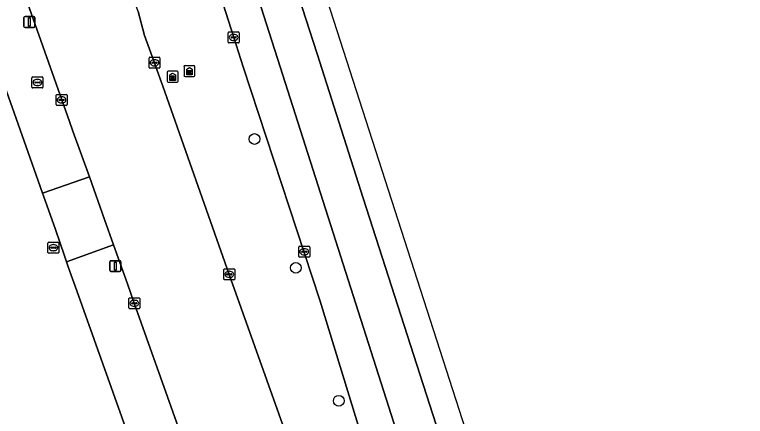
# Model space of a CAD drawing. Extents: x 157692 to 159674, y 381452 to 383291.
# Drawn here: x 159548.4 to 159615.1, y 382718.1 to 382754.8 of the extents above; entities that cross this region are included whole.
import ezdxf

# ---------------------------------------------------------------- set-up
doc = ezdxf.new("R2010")
doc.units = 0
for name, color, linetype in [('IMGEO_Berm_groen', 7, 'Continuous'), ('IMGEO_Boom', 7, 'Continuous'), ('IMGEO_Brandkraan', 7, 'Continuous'), ('IMGEO_Erf', 7, 'Continuous'), ('IMGEO_Kolk', 7, 'Continuous'), ('IMGEO_Lichtmast', 7, 'Continuous'), ('IMGEO_Reclamezuil', 7, 'Continuous'), ('IMGEO_Rijbaan_lokaal_open', 7, 'Continuous'), ('IMGEO_Rijbaan_regionaal_gesloten', 7, 'Continuous'), ('IMGEO_Rioolput', 7, 'Continuous'), ('IMGEO_Voetpad_open', 7, 'Continuous')]:
    doc.layers.add(name, color=color, linetype=linetype)

msp = doc.modelspace()

# ---------------------------------------------------------------- linework, layer by layer
at = {"layer": 'IMGEO_Berm_groen'}
for points in [[(159569.274, 382750), (159568.397, 382752.678), (159562.57, 382770.949), (159562.148, 382772.271), (159557.005, 382788.353), (159556.817, 382788.943)], [(159559.691, 382755.045), (159560.257, 382752.865), (159561.176, 382750.373), (159561.308, 382750), (159561.935, 382748.227), (159567.994, 382731.083), (159574.868, 382711.8), (159580.35, 382696.295), (159589.519, 382670.434)], [(159594.254, 382671.949), (159586.304, 382696.85), (159581.329, 382712.261), (159580.906, 382713.577), (159576.239, 382728.742), (159569.274, 382750)]]:
    msp.add_lwpolyline(points, dxfattribs=at)
at = {"layer": 'IMGEO_Boom'}
for centre in [(159570.294, 382743.421), (159574.06, 382731.679), (159577.979, 382719.557)]:
    msp.add_circle(centre, 0.489, dxfattribs=at)
at = {"layer": 'IMGEO_Brandkraan'}
for p, q in [((159550.004, 382748.148), (159550.004, 382749)), ((159550.079, 382749.074), (159550.931, 382749.074)), ((159550.263, 382748.568), (159550.263, 382748.58)), ((159550.306, 382748.617), (159550.704, 382748.617)), ((159550.492, 382748.854), (159550.517, 382748.854)), ((159550.747, 382748.58), (159550.747, 382748.568)), ((159551.005, 382749), (159551.005, 382748.148)), ((159550.931, 382748.074), (159550.079, 382748.074)), ((159550.701, 382748.531), (159550.303, 382748.531)), ((159550.515, 382748.294), (159550.49, 382748.294))]:
    msp.add_line(p, q, dxfattribs=at)
for points in [[(159550.004, 382748.148), (159550.004, 382749)], [(159550.079, 382749.074), (159550.931, 382749.074)], [(159551.005, 382749), (159551.005, 382748.148)], [(159550.931, 382748.074), (159550.079, 382748.074)]]:
    msp.add_lwpolyline(points, dxfattribs=at)
for centre, radius, start, end in [((159550.081, 382748.998), 0.0765, 91.55205, 178.44795), ((159550.081, 382748.998), 0.0765, 91.55205, 178.44795), ((159550.303, 382748.577), 0.0403, 85.87752, 175.75265), ((159550.708, 382748.579), 0.0386, 1.73085, 96.63898), ((159550.929, 382748.998), 0.0765, 1.55205, 88.44795), ((159550.929, 382748.998), 0.0765, 1.55205, 88.44795), ((159550.081, 382748.15), 0.0765, 181.55205, 268.44795), ((159550.081, 382748.15), 0.0765, 181.55205, 268.44795), ((159550.3, 382748.567), 0.0366, 178.93798, 274.71019), ((159550.704, 382748.574), 0.043, 264.86636, 352.45326), ((159550.929, 382748.15), 0.0765, 271.55205, 358.44795), ((159550.929, 382748.15), 0.0765, 271.55205, 358.44795)]:
    msp.add_arc(centre, radius, start, end, dxfattribs=at)
for centre, major_axis, ratio, start_param, end_param in [((159550.491, 382748.574), (-0.387, 0.002), 0.722429, 4.712389, 7.853982), ((159550.516, 382748.574), (-0.39, 0.002), 0.717154, 1.570796, 4.712389)]:
    msp.add_ellipse(centre, major_axis=major_axis, ratio=ratio, start_param=start_param, end_param=end_param, dxfattribs=at)
at = {"layer": 'IMGEO_Erf'}
msp.add_lwpolyline([(159574.293, 382672.823), (159571.128, 382681.721), (159569.517, 382686.25), (159564.18, 382701.254), (159553.939, 382730.002), (159553.579, 382731.005), (159553.278, 382731.843), (159553.145, 382732.234), (159552.959, 382732.774), (159552.142, 382735.161), (159551.052, 382738.244), (159550.976, 382738.485), (159550.578, 382739.611), (159541.114, 382766.329)], dxfattribs=at)
at = {"layer": 'IMGEO_Kolk'}
for p, q in [((159567.893, 382752.255), (159567.893, 382753.107)), ((159567.968, 382753.181), (159568.82, 382753.181)), ((159568.152, 382752.675), (159568.152, 382752.687)), ((159568.59, 382752.638), (159568.192, 382752.638)), ((159568.195, 382752.724), (159568.593, 382752.724)), ((159568.381, 382752.961), (159568.406, 382752.961)), ((159568.636, 382752.687), (159568.636, 382752.675)), ((159568.894, 382753.107), (159568.894, 382752.255)), ((159568.82, 382752.181), (159567.968, 382752.181)), ((159568.404, 382752.401), (159568.379, 382752.401)), ((159560.676, 382749.947), (159560.676, 382750.799)), ((159560.751, 382750.873), (159561.603, 382750.873)), ((159561.164, 382750.653), (159561.189, 382750.653)), ((159561.677, 382750.799), (159561.677, 382749.947)), ((159560.935, 382750.367), (159560.935, 382750.379)), ((159561.373, 382750.33), (159560.975, 382750.33)), ((159560.978, 382750.416), (159561.376, 382750.416)), ((159561.187, 382750.093), (159561.162, 382750.093)), ((159561.419, 382750.379), (159561.419, 382750.367)), ((159561.603, 382749.873), (159560.751, 382749.873)), ((159552.202, 382746.558), (159552.202, 382747.41)), ((159552.277, 382747.484), (159553.129, 382747.484)), ((159552.69, 382747.264), (159552.715, 382747.264)), ((159553.203, 382747.41), (159553.203, 382746.558)), ((159552.461, 382746.978), (159552.461, 382746.99)), ((159552.899, 382746.941), (159552.501, 382746.941)), ((159552.504, 382747.027), (159552.902, 382747.027)), ((159552.713, 382746.704), (159552.688, 382746.704)), ((159552.945, 382746.99), (159552.945, 382746.978)), ((159553.129, 382746.484), (159552.277, 382746.484)), ((159574.327, 382732.717), (159574.327, 382733.569)), ((159574.402, 382733.643), (159575.254, 382733.643)), ((159574.815, 382733.423), (159574.84, 382733.423)), ((159575.328, 382733.569), (159575.328, 382732.717)), ((159575.254, 382732.643), (159574.402, 382732.643)), ((159574.586, 382733.137), (159574.586, 382733.149)), ((159575.024, 382733.1), (159574.626, 382733.1)), ((159574.629, 382733.186), (159575.027, 382733.186)), ((159574.838, 382732.863), (159574.813, 382732.863)), ((159575.07, 382733.149), (159575.07, 382733.137)), ((159567.494, 382730.657), (159567.494, 382731.509)), ((159567.569, 382731.583), (159568.421, 382731.583)), ((159567.982, 382731.363), (159568.007, 382731.363)), ((159568.495, 382731.509), (159568.495, 382730.657)), ((159567.753, 382731.077), (159567.753, 382731.089)), ((159568.191, 382731.04), (159567.793, 382731.04)), ((159567.796, 382731.126), (159568.194, 382731.126)), ((159568.005, 382730.803), (159567.98, 382730.803)), ((159568.237, 382731.089), (159568.237, 382731.077)), ((159568.421, 382730.583), (159567.569, 382730.583)), ((159558.836, 382728.017), (159558.836, 382728.869)), ((159558.911, 382728.943), (159559.763, 382728.943)), ((159559.324, 382728.723), (159559.349, 382728.723)), ((159559.837, 382728.869), (159559.837, 382728.017)), ((159559.763, 382727.943), (159558.911, 382727.943)), ((159559.095, 382728.437), (159559.095, 382728.449)), ((159559.533, 382728.4), (159559.135, 382728.4)), ((159559.138, 382728.486), (159559.536, 382728.486)), ((159559.347, 382728.163), (159559.322, 382728.163)), ((159559.579, 382728.449), (159559.579, 382728.437))]:
    msp.add_line(p, q, dxfattribs=at)
for points in [[(159567.893, 382752.255), (159567.893, 382753.107)], [(159567.968, 382753.181), (159568.82, 382753.181)], [(159568.894, 382753.107), (159568.894, 382752.255)], [(159568.82, 382752.181), (159567.968, 382752.181)], [(159560.676, 382749.947), (159560.676, 382750.799)], [(159560.751, 382750.873), (159561.603, 382750.873)], [(159561.677, 382750.799), (159561.677, 382749.947)], [(159561.603, 382749.873), (159560.751, 382749.873)], [(159552.202, 382746.558), (159552.202, 382747.41)], [(159552.277, 382747.484), (159553.129, 382747.484)], [(159553.203, 382747.41), (159553.203, 382746.558)], [(159553.129, 382746.484), (159552.277, 382746.484)], [(159574.327, 382732.717), (159574.327, 382733.569)], [(159574.402, 382733.643), (159575.254, 382733.643)], [(159575.328, 382733.569), (159575.328, 382732.717)], [(159575.254, 382732.643), (159574.402, 382732.643)], [(159567.494, 382730.657), (159567.494, 382731.509)], [(159567.569, 382731.583), (159568.421, 382731.583)], [(159568.495, 382731.509), (159568.495, 382730.657)], [(159568.421, 382730.583), (159567.569, 382730.583)], [(159558.836, 382728.017), (159558.836, 382728.869)], [(159558.911, 382728.943), (159559.763, 382728.943)], [(159559.837, 382728.869), (159559.837, 382728.017)], [(159559.763, 382727.943), (159558.911, 382727.943)]]:
    msp.add_lwpolyline(points, dxfattribs=at)
for centre, radius, start, end in [((159567.97, 382753.105), 0.0765, 91.55205, 178.44795), ((159567.97, 382753.105), 0.0765, 91.55205, 178.44795), ((159568.192, 382752.684), 0.0403, 85.87752, 175.75265), ((159568.189, 382752.674), 0.0366, 178.93798, 274.71019), ((159568.593, 382752.681), 0.043, 264.86636, 352.45326), ((159568.597, 382752.686), 0.0386, 1.73085, 96.63898), ((159568.818, 382753.105), 0.0765, 1.55205, 88.44795), ((159568.818, 382753.105), 0.0765, 1.55205, 88.44795), ((159567.97, 382752.257), 0.0765, 181.55205, 268.44795), ((159567.97, 382752.257), 0.0765, 181.55205, 268.44795), ((159568.818, 382752.257), 0.0765, 271.55205, 358.44795), ((159568.818, 382752.257), 0.0765, 271.55205, 358.44795), ((159560.753, 382750.797), 0.0765, 91.55205, 178.44795), ((159560.753, 382750.797), 0.0765, 91.55205, 178.44795), ((159561.601, 382750.797), 0.0765, 1.55205, 88.44795), ((159561.601, 382750.797), 0.0765, 1.55205, 88.44795), ((159560.753, 382749.949), 0.0765, 181.55205, 268.44795), ((159560.753, 382749.949), 0.0765, 181.55205, 268.44795), ((159560.975, 382750.376), 0.0403, 85.87752, 175.75265), ((159560.972, 382750.366), 0.0366, 178.93798, 274.71019), ((159561.376, 382750.373), 0.043, 264.86636, 352.45326), ((159561.38, 382750.378), 0.0386, 1.73085, 96.63898), ((159561.601, 382749.949), 0.0765, 271.55205, 358.44795), ((159561.601, 382749.949), 0.0765, 271.55205, 358.44795), ((159552.279, 382747.408), 0.0765, 91.55205, 178.44795), ((159552.279, 382747.408), 0.0765, 91.55205, 178.44795), ((159553.127, 382747.408), 0.0765, 1.55205, 88.44795), ((159553.127, 382747.408), 0.0765, 1.55205, 88.44795), ((159552.501, 382746.987), 0.0403, 85.87752, 175.75265), ((159552.498, 382746.977), 0.0366, 178.93798, 274.71019), ((159552.902, 382746.984), 0.043, 264.86636, 352.45326), ((159552.906, 382746.989), 0.0386, 1.73085, 96.63898), ((159552.279, 382746.56), 0.0765, 181.55205, 268.44795), ((159552.279, 382746.56), 0.0765, 181.55205, 268.44795), ((159553.127, 382746.56), 0.0765, 271.55205, 358.44795), ((159553.127, 382746.56), 0.0765, 271.55205, 358.44795), ((159574.404, 382733.567), 0.0765, 91.55205, 178.44795), ((159574.404, 382733.567), 0.0765, 91.55205, 178.44795), ((159575.252, 382733.567), 0.0765, 1.55205, 88.44795), ((159575.252, 382733.567), 0.0765, 1.55205, 88.44795), ((159574.404, 382732.719), 0.0765, 181.55205, 268.44795), ((159574.404, 382732.719), 0.0765, 181.55205, 268.44795), ((159574.626, 382733.146), 0.0403, 85.87752, 175.75265), ((159574.623, 382733.136), 0.0366, 178.93798, 274.71019), ((159575.027, 382733.143), 0.043, 264.86636, 352.45326), ((159575.031, 382733.148), 0.0386, 1.73085, 96.63898), ((159575.252, 382732.719), 0.0765, 271.55205, 358.44795), ((159575.252, 382732.719), 0.0765, 271.55205, 358.44795), ((159567.571, 382731.507), 0.0765, 91.55205, 178.44795), ((159567.571, 382731.507), 0.0765, 91.55205, 178.44795), ((159568.419, 382731.507), 0.0765, 1.55205, 88.44795), ((159568.419, 382731.507), 0.0765, 1.55205, 88.44795), ((159567.571, 382730.659), 0.0765, 181.55205, 268.44795), ((159567.571, 382730.659), 0.0765, 181.55205, 268.44795), ((159567.793, 382731.086), 0.0403, 85.87752, 175.75265), ((159567.79, 382731.076), 0.0366, 178.93798, 274.71019), ((159568.194, 382731.083), 0.043, 264.86636, 352.45326), ((159568.198, 382731.088), 0.0386, 1.73085, 96.63898), ((159568.419, 382730.659), 0.0765, 271.55205, 358.44795), ((159568.419, 382730.659), 0.0765, 271.55205, 358.44795), ((159558.913, 382728.867), 0.0765, 91.55205, 178.44795), ((159558.913, 382728.867), 0.0765, 91.55205, 178.44795), ((159559.761, 382728.867), 0.0765, 1.55205, 88.44795), ((159559.761, 382728.867), 0.0765, 1.55205, 88.44795), ((159558.913, 382728.019), 0.0765, 181.55205, 268.44795), ((159558.913, 382728.019), 0.0765, 181.55205, 268.44795), ((159559.135, 382728.446), 0.0403, 85.87752, 175.75265), ((159559.132, 382728.436), 0.0366, 178.93798, 274.71019), ((159559.536, 382728.443), 0.043, 264.86636, 352.45326), ((159559.54, 382728.448), 0.0386, 1.73085, 96.63898), ((159559.761, 382728.019), 0.0765, 271.55205, 358.44795), ((159559.761, 382728.019), 0.0765, 271.55205, 358.44795)]:
    msp.add_arc(centre, radius, start, end, dxfattribs=at)
for centre, major_axis, ratio, start_param, end_param in [((159568.38, 382752.681), (-0.387, 0.002), 0.722429, 4.712389, 7.853982), ((159568.405, 382752.681), (-0.39, 0.002), 0.717154, 1.570796, 4.712389), ((159561.163, 382750.373), (-0.387, 0.002), 0.722429, 4.712389, 7.853982), ((159561.188, 382750.373), (-0.39, 0.002), 0.717154, 1.570796, 4.712389), ((159552.689, 382746.984), (-0.387, 0.002), 0.722429, 4.712389, 7.853982), ((159552.714, 382746.984), (-0.39, 0.002), 0.717154, 1.570796, 4.712389), ((159574.814, 382733.143), (-0.387, 0.002), 0.722429, 4.712389, 7.853982), ((159574.839, 382733.143), (-0.39, 0.002), 0.717154, 1.570796, 4.712389), ((159567.981, 382731.083), (-0.387, 0.002), 0.722429, 4.712389, 7.853982), ((159568.006, 382731.083), (-0.39, 0.002), 0.717154, 1.570796, 4.712389), ((159559.323, 382728.443), (-0.387, 0.002), 0.722429, 4.712389, 7.853982), ((159559.348, 382728.443), (-0.39, 0.002), 0.717154, 1.570796, 4.712389)]:
    msp.add_ellipse(centre, major_axis=major_axis, ratio=ratio, start_param=start_param, end_param=end_param, dxfattribs=at)
at = {"layer": 'IMGEO_Lichtmast'}
for p, q in [((159549.368, 382754.584), (159550.158, 382754.584)), ((159550.158, 382754.584), (159549.368, 382754.584)), ((159549.268, 382753.684), (159549.268, 382754.484)), ((159549.268, 382754.484), (159549.268, 382753.684)), ((159550.258, 382754.484), (159550.258, 382753.684)), ((159550.258, 382753.684), (159550.258, 382754.484)), ((159550.158, 382753.584), (159549.368, 382753.584)), ((159549.368, 382753.584), (159550.158, 382753.584)), ((159557.108, 382731.429), (159557.108, 382732.229)), ((159557.108, 382732.229), (159557.108, 382731.429)), ((159557.208, 382732.329), (159557.998, 382732.329)), ((159557.998, 382732.329), (159557.208, 382732.329)), ((159558.098, 382732.229), (159558.098, 382731.429)), ((159558.098, 382731.429), (159558.098, 382732.229)), ((159557.998, 382731.329), (159557.208, 382731.329)), ((159557.208, 382731.329), (159557.998, 382731.329))]:
    msp.add_line(p, q, dxfattribs=at)
for points in [[(159549.688, 382754.459), (159549.838, 382754.459), (159549.838, 382753.709), (159549.688, 382753.709), (159549.688, 382754.459)], [(159557.528, 382732.204), (159557.678, 382732.204), (159557.678, 382731.454), (159557.528, 382731.454), (159557.528, 382732.204)]]:
    msp.add_lwpolyline(points, dxfattribs=at)
for centre, start, end in [((159549.368, 382754.484), 90, 180), ((159549.368, 382754.484), 90, 180), ((159550.158, 382754.484), 0, 90), ((159550.158, 382754.484), 360, 90), ((159549.368, 382753.684), 180, 270), ((159549.368, 382753.684), 180, 270), ((159550.158, 382753.684), 270, 0), ((159550.158, 382753.684), 270, 0), ((159557.208, 382732.229), 90, 180), ((159557.208, 382732.229), 90, 180), ((159557.998, 382732.229), 0, 90), ((159557.998, 382732.229), 360, 90), ((159557.208, 382731.429), 180, 270), ((159557.208, 382731.429), 180, 270), ((159557.998, 382731.429), 270, 0), ((159557.998, 382731.429), 270, 0)]:
    msp.add_arc(centre, 0.1, start, end, dxfattribs=at)
at = {"layer": 'IMGEO_Reclamezuil'}
for p, q in [((159563.866, 382750.013), (159563.866, 382749.205)), ((159563.866, 382750.013), (159563.866, 382749.205)), ((159564.768, 382750.107), (159563.96, 382750.107)), ((159564.768, 382750.107), (159563.96, 382750.107)), ((159564.862, 382749.205), (159564.862, 382750.013)), ((159564.862, 382749.205), (159564.862, 382750.013)), ((159562.331, 382749.501), (159562.331, 382748.693)), ((159562.331, 382749.501), (159562.331, 382748.693)), ((159563.233, 382749.595), (159562.425, 382749.595)), ((159563.233, 382749.595), (159562.425, 382749.595)), ((159563.327, 382748.693), (159563.327, 382749.501)), ((159563.327, 382748.693), (159563.327, 382749.501)), ((159564.495, 382749.649), (159564.233, 382749.649)), ((159564.233, 382749.562), (159564.495, 382749.562)), ((159564.495, 382749.447), (159564.233, 382749.447)), ((159564.233, 382749.36), (159564.495, 382749.36)), ((159562.425, 382748.599), (159563.233, 382748.599)), ((159562.425, 382748.599), (159563.233, 382748.599)), ((159562.96, 382749.137), (159562.698, 382749.137)), ((159562.698, 382749.05), (159562.96, 382749.05)), ((159562.96, 382748.935), (159562.698, 382748.935)), ((159562.698, 382748.848), (159562.96, 382748.848)), ((159563.96, 382749.111), (159564.768, 382749.111)), ((159563.96, 382749.111), (159564.768, 382749.111))]:
    msp.add_line(p, q, dxfattribs=at)
for points in [[(159564.114, 382749.78), (159564.364, 382749.95), (159564.614, 382749.78), (159564.614, 382749.257), (159564.114, 382749.257), (159564.114, 382749.78)], [(159562.579, 382749.268), (159562.829, 382749.438), (159563.079, 382749.268), (159563.079, 382748.745), (159562.579, 382748.745), (159562.579, 382749.268)]]:
    msp.add_lwpolyline(points, dxfattribs=at)
for centre, radius, start, end in [((159563.96, 382750.013), 0.0946, 90, 180), ((159563.96, 382750.013), 0.0946, 90, 180), ((159564.768, 382750.013), 0.0946, 0, 90), ((159564.768, 382750.013), 0.0946, 0, 90), ((159562.425, 382749.501), 0.0946, 90, 180), ((159562.425, 382749.501), 0.0946, 90, 180), ((159563.233, 382749.501), 0.0946, 0, 90), ((159563.233, 382749.501), 0.0946, 0, 90), ((159564.233, 382749.606), 0.0436, 89.97397, 270.02603), ((159564.233, 382749.403), 0.0436, 89.97397, 270.02603), ((159564.495, 382749.606), 0.0436, 269.97397, 90.02603), ((159564.495, 382749.403), 0.0436, 269.97397, 90.02603), ((159562.425, 382748.693), 0.0946, 180, 270), ((159562.425, 382748.693), 0.0946, 180, 270), ((159562.698, 382749.094), 0.0436, 89.97397, 270.02603), ((159562.698, 382748.891), 0.0436, 89.97397, 270.02603), ((159562.96, 382749.094), 0.0436, 269.97397, 90.02603), ((159562.96, 382748.891), 0.0436, 269.97397, 90.02603), ((159563.233, 382748.693), 0.0946, 270, 0), ((159563.233, 382748.693), 0.0946, 270, 0), ((159563.96, 382749.205), 0.0946, 180, 270), ((159563.96, 382749.205), 0.0946, 180, 270), ((159564.768, 382749.205), 0.0946, 270, 0), ((159564.768, 382749.205), 0.0946, 270, 0)]:
    msp.add_arc(centre, radius, start, end, dxfattribs=at)
at = {"layer": 'IMGEO_Rijbaan_lokaal_open'}
for points in [[(159567.994, 382731.083), (159561.935, 382748.227), (159561.308, 382750), (159561.176, 382750.373), (159560.257, 382752.865), (159559.691, 382755.045), (159553.665, 382771.69), (159547.351, 382789.214), (159543.117, 382801.124), (159539.553, 382811.2), (159532.879, 382830.012), (159526.721, 382847.345), (159525.143, 382851.811), (159521.225, 382862.854), (159513.431, 382884.95), (159508.937, 382897.641), (159508.53, 382898.796), (159503.438, 382914.474), (159501.468, 382913.752), (159503.601, 382907.827)], [(159547.342, 382762.206), (159553.425, 382745.005), (159553.731, 382744.141), (159555.235, 382739.979), (159556.624, 382736.072), (159557.441, 382733.773), (159558.709, 382730.206), (159559.335, 382728.442), (159565.893, 382710.013), (159571.728, 382693.595), (159578.568, 382674.291)], [(159589.519, 382670.434), (159580.35, 382696.295), (159574.868, 382711.8), (159567.994, 382731.083)]]:
    msp.add_lwpolyline(points, dxfattribs=at)
msp.add_lwpolyline([(159565.651, 382771.866), (159562.57, 382770.949), (159568.397, 382752.678), (159569.274, 382750), (159576.239, 382728.742), (159580.906, 382713.577), (159581.329, 382712.261), (159584.38, 382713.251), (159572.638, 382750)], close=True, dxfattribs=at)
at = {"layer": 'IMGEO_Rijbaan_regionaal_gesloten'}
for points in [[(159615.056, 382637.733), (159520.329, 382931.656)], [(159519.707, 382914.927), (159536.891, 382861.718), (159537.407, 382860.121), (159541.482, 382847.504), (159559.881, 382789.922), (159565.651, 382771.866), (159572.638, 382750), (159584.38, 382713.251), (159590.76, 382693.464), (159591.969, 382689.543), (159595.693, 382678.296)], [(159602.921, 382667.945), (159597.869, 382683.125), (159593.23, 382697.548), (159589.498, 382709.148), (159585.672, 382721.041), (159580.209, 382738.024), (159576.017, 382751.184), (159571.96, 382763.692), (159567.815, 382776.683), (159564.06, 382788.298), (159559.974, 382801.26), (159555.785, 382814.093), (159551.034, 382829.189), (159548.173, 382838), (159545.622, 382846.024), (159542.991, 382854.404), (159540.802, 382861.176), (159536.692, 382874.093)], [(159536.692, 382874.093), (159540.802, 382861.176), (159542.991, 382854.404), (159545.622, 382846.024), (159548.173, 382838), (159551.034, 382829.189), (159555.785, 382814.093), (159559.974, 382801.26), (159564.06, 382788.298), (159567.815, 382776.683), (159571.96, 382763.692), (159576.017, 382751.184), (159580.209, 382738.024), (159585.672, 382721.041), (159589.498, 382709.148), (159593.23, 382697.548), (159597.869, 382683.125), (159602.921, 382667.945)]]:
    msp.add_lwpolyline(points, dxfattribs=at)
at = {"layer": 'IMGEO_Rioolput'}
for p, q in [((159551.457, 382733.086), (159551.457, 382733.938)), ((159551.532, 382734.012), (159552.384, 382734.012)), ((159552.458, 382733.938), (159552.458, 382733.086)), ((159551.716, 382733.506), (159551.716, 382733.518)), ((159552.154, 382733.469), (159551.756, 382733.469)), ((159551.759, 382733.555), (159552.157, 382733.555)), ((159551.945, 382733.792), (159551.97, 382733.792)), ((159552.2, 382733.518), (159552.2, 382733.506)), ((159552.384, 382733.012), (159551.532, 382733.012)), ((159551.968, 382733.232), (159551.943, 382733.232))]:
    msp.add_line(p, q, dxfattribs=at)
for points in [[(159551.457, 382733.086), (159551.457, 382733.938)], [(159551.532, 382734.012), (159552.384, 382734.012)], [(159552.458, 382733.938), (159552.458, 382733.086)], [(159552.384, 382733.012), (159551.532, 382733.012)]]:
    msp.add_lwpolyline(points, dxfattribs=at)
for centre, radius, start, end in [((159551.534, 382733.936), 0.0765, 91.55205, 178.44795), ((159551.534, 382733.936), 0.0765, 91.55205, 178.44795), ((159552.382, 382733.936), 0.0765, 1.55205, 88.44795), ((159552.382, 382733.936), 0.0765, 1.55205, 88.44795), ((159551.756, 382733.515), 0.0403, 85.87752, 175.75265), ((159551.753, 382733.505), 0.0366, 178.93798, 274.71019), ((159552.157, 382733.512), 0.043, 264.86636, 352.45326), ((159552.161, 382733.517), 0.0386, 1.73085, 96.63898), ((159551.534, 382733.088), 0.0765, 181.55205, 268.44795), ((159551.534, 382733.088), 0.0765, 181.55205, 268.44795), ((159552.382, 382733.088), 0.0765, 271.55205, 358.44795), ((159552.382, 382733.088), 0.0765, 271.55205, 358.44795)]:
    msp.add_arc(centre, radius, start, end, dxfattribs=at)
for centre, major_axis, ratio, start_param, end_param in [((159551.944, 382733.512), (-0.387, 0.002), 0.722429, 4.712389, 7.853982), ((159551.969, 382733.512), (-0.39, 0.002), 0.717154, 1.570796, 4.712389)]:
    msp.add_ellipse(centre, major_axis=major_axis, ratio=ratio, start_param=start_param, end_param=end_param, dxfattribs=at)
at = {"layer": 'IMGEO_Voetpad_open'}
for points in [[(159543.014, 382774.452), (159541.684, 382778.203), (159540.386, 382781.91), (159538.593, 382786.868), (159534.925, 382797.263), (159530.696, 382795.744), (159536.158, 382780.323), (159537.433, 382776.72), (159538.501, 382773.705), (159541.114, 382766.329), (159550.578, 382739.611), (159550.976, 382738.485), (159555.235, 382739.979), (159553.731, 382744.141), (159553.425, 382745.005), (159547.342, 382762.206), (159545.364, 382767.802)], [(159556.624, 382736.072), (159555.235, 382739.979), (159550.976, 382738.485), (159551.052, 382738.244), (159552.142, 382735.161), (159552.959, 382732.774), (159553.145, 382732.234), (159557.441, 382733.773)], [(159571.128, 382681.721), (159574.293, 382672.823), (159578.568, 382674.291), (159571.728, 382693.595), (159565.893, 382710.013), (159559.335, 382728.442), (159558.709, 382730.206), (159557.441, 382733.773), (159553.145, 382732.234), (159553.278, 382731.843), (159553.579, 382731.005), (159553.939, 382730.002), (159564.18, 382701.254), (159569.517, 382686.25)]]:
    msp.add_lwpolyline(points, close=True, dxfattribs=at)

doc.saveas('drawing.dxf')
